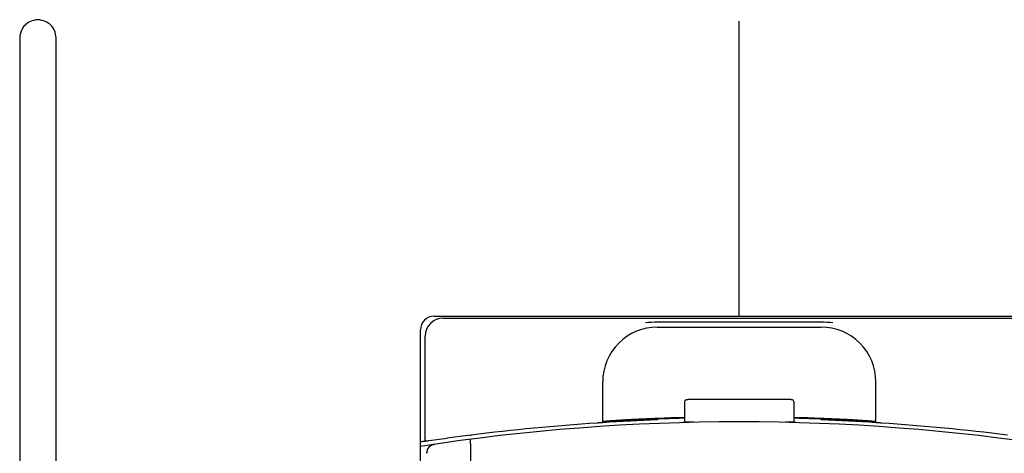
# Model space of a CAD drawing. Header units: millimetres. Extents: x 1117 to 38156, y -1945 to 7303.
# Tile 476 of 656: x 20142 to 20250, y 1832 to 1879. Entities that reach past the tile are written whole.
import ezdxf

# ---------------------------------------------------------------- set-up
doc = ezdxf.new("R2010")
doc.units = ezdxf.units.MM

msp = doc.modelspace()

# ---------------------------------------------------------------- linework, layer by layer
msp.add_line((20220.848, 1846.838), (20220.848, 1879.191))
at = {"color": 7, "linetype": 'Continuous'}
for p, q in [((20141.833, 1877.341), (20141.833, 1055.341)), ((20145.833, 1055.341), (20145.833, 1877.341)), ((20187.348, 1846.838), (20254.348, 1846.838)), ((20188.348, 1846.638), (20253.348, 1846.638)), ((20229.847, 1846.172), (20211.848, 1846.172)), ((20211.848, 1845.638), (20229.848, 1845.638)), ((20185.848, 1676.838), (20185.848, 1845.338)), ((20186.348, 1833.119), (20186.348, 1844.638)), ((20205.848, 1835.166), (20205.848, 1839.638)), ((20235.848, 1835.166), (20235.848, 1839.638)), ((20214.823, 1837.379), (20214.823, 1835.207)), ((20215.487, 1837.69), (20215.34, 1837.688)), ((20215.665, 1837.691), (20215.487, 1837.69)), ((20215.823, 1837.692), (20215.665, 1837.691)), ((20225.952, 1837.692), (20215.823, 1837.692)), ((20226.149, 1837.691), (20225.952, 1837.692)), ((20226.872, 1835.207), (20226.872, 1837.379)), ((20191.299, 1833.78), (20191.397, 1833.793)), ((20186.348, 1833.119), (20186.358, 1833.116)), ((20191.348, 1832.842), (20191.348, 1748.458))]:
    msp.add_line(p, q, dxfattribs=at)
for points in [[(20215.34, 1837.688), (20215.279, 1837.687), (20215.228, 1837.686), (20215.185, 1837.685), (20215.15, 1837.683), (20215.121, 1837.682), (20215.094, 1837.679), (20215.053, 1837.672), (20214.994, 1837.651), (20214.932, 1837.611), (20214.878, 1837.552), (20214.839, 1837.475), (20214.823, 1837.379)], [(20226.872, 1837.379), (20226.871, 1837.393), (20226.852, 1837.486), (20226.809, 1837.563), (20226.75, 1837.621), (20226.687, 1837.657), (20226.629, 1837.674), (20226.593, 1837.68), (20226.564, 1837.682), (20226.531, 1837.684), (20226.49, 1837.685), (20226.441, 1837.687), (20226.382, 1837.688), (20226.313, 1837.689), (20226.149, 1837.691)]]:
    msp.add_lwpolyline(points, dxfattribs=at)
for centre, radius, start, end in [((20187.348, 1845.338), 1.5, 90, 180), ((20188.348, 1844.638), 2, 90, 180), ((20211.848, 1839.638), 6, 89.99512, 180), ((20211.85, 1832.398), 13.774, 90.00646, 95.36065), ((20229.845, 1832.397), 13.776, 84.6396, 89.99274), ((20229.848, 1839.638), 6, 0, 90.00459), ((20220.848, 1605.582), 229.667, 81.23407, 98.76593), ((20220.848, 1599.763), 235.875, 93.79212, 97.17246), ((20220.848, 1599.763), 235.962, 91.46321, 93.64594), ((20220.848, 1599.763), 235.875, 92.18463, 93.6462), ((20220.848, 1599.763), 236.032, 91.46259, 92.18524), ((20214.807, 1834.402), 0.806, 91.63556, 110.94149), ((20220.848, 1613.289), 222.001, 91.29682, 91.5652), ((20220.848, 1613.289), 222.001, 88.4348, 88.70318), ((20220.848, 1599.763), 236.032, 87.81476, 88.53741), ((20220.848, 1599.763), 235.962, 86.35406, 88.53679), ((20226.888, 1834.402), 0.806, 69.05251, 88.36421), ((20220.848, 1599.763), 235.875, 86.3538, 87.81537), ((20220.848, 1599.763), 235.875, 82.82754, 86.20788), ((20220.848, 1599.763), 235.875, 98.3088, 98.53407), ((20220.848, 1599.763), 235.892, 98.40985, 98.53263), ((20187.522, 1831.807), 1, 98.3803, 179.99158)]:
    msp.add_arc(centre, radius, start, end, dxfattribs=at)
msp.add_ellipse((20220.436, 1599.763), major_axis=(235.824, 0), ratio=0.9999985, start_param=1.6946665, end_param=1.7140876, dxfattribs=at)
for points, knots in [([(20143.833, 1879.341), (20143.224, 1879.284), (20142.281, 1878.893), (20141.89, 1877.951), (20141.833, 1877.341)], [0, 0, 0, 0, 0.4999868, 1, 1, 1, 1]), ([(20145.833, 1877.341), (20145.776, 1877.951), (20145.385, 1878.893), (20144.443, 1879.284), (20143.833, 1879.341)], [0, 0, 0, 0, 0.5000053, 1, 1, 1, 1]), ([(20205.848, 1835.166), (20205.848, 1835.166), (20205.846, 1835.166), (20205.844, 1835.165), (20205.84, 1835.165), (20205.833, 1835.164), (20205.82, 1835.163), (20205.8, 1835.161), (20205.775, 1835.159), (20205.745, 1835.157), (20205.71, 1835.154), (20205.654, 1835.15), (20205.576, 1835.144), (20205.474, 1835.137), (20205.363, 1835.13), (20205.286, 1835.125), (20205.248, 1835.122)], [0, 0, 0, 0, 0.001312, 0.0049921, 0.0110578, 0.0194956, 0.0434167, 0.0765838, 0.1186415, 0.1691547, 0.2276785, 0.293634, 0.4451036, 0.6178193, 0.8053773, 1, 1, 1, 1]), ([(20211.848, 1835.624), (20211.457, 1835.609), (20210.692, 1835.577), (20209.749, 1835.532), (20209.029, 1835.494), (20208.525, 1835.465), (20208.054, 1835.437), (20207.619, 1835.409), (20207.225, 1835.383), (20206.875, 1835.359), (20206.574, 1835.336), (20206.353, 1835.319), (20206.203, 1835.306), (20206.111, 1835.298), (20206.032, 1835.291), (20205.968, 1835.284), (20205.917, 1835.278), (20205.884, 1835.274), (20205.865, 1835.271), (20205.856, 1835.269), (20205.851, 1835.268), (20205.848, 1835.267), (20205.848, 1835.266)], [0, 0, 0, 0, 0.1948513, 0.3822339, 0.4708586, 0.5549751, 0.6337585, 0.7064615, 0.7723767, 0.8308785, 0.8813874, 0.9234256, 0.9411306, 0.9565697, 0.969708, 0.9805109, 0.9889476, 0.995004, 0.9971374, 0.9986743, 0.9996185, 1, 1, 1, 1]), ([(20235.848, 1835.266), (20235.848, 1835.267), (20235.844, 1835.268), (20235.839, 1835.269), (20235.83, 1835.271), (20235.811, 1835.274), (20235.778, 1835.278), (20235.727, 1835.284), (20235.663, 1835.291), (20235.584, 1835.298), (20235.492, 1835.306), (20235.342, 1835.319), (20235.121, 1835.336), (20234.82, 1835.359), (20234.47, 1835.383), (20234.076, 1835.409), (20233.641, 1835.437), (20233.17, 1835.465), (20232.666, 1835.494), (20231.946, 1835.532), (20231.003, 1835.577), (20230.238, 1835.609), (20229.848, 1835.624)], [0, 0, 0, 0, 0.0003815, 0.0013257, 0.0028626, 0.004996, 0.0110524, 0.0194891, 0.030292, 0.0434303, 0.0588694, 0.0765744, 0.1186126, 0.1691215, 0.2276233, 0.2935385, 0.3662415, 0.4450249, 0.5291414, 0.6177661, 0.8051487, 1, 1, 1, 1]), ([(20236.448, 1835.122), (20236.409, 1835.125), (20236.332, 1835.13), (20236.221, 1835.137), (20236.119, 1835.144), (20236.041, 1835.15), (20235.985, 1835.154), (20235.95, 1835.157), (20235.92, 1835.159), (20235.895, 1835.161), (20235.875, 1835.163), (20235.862, 1835.164), (20235.855, 1835.165), (20235.851, 1835.165), (20235.849, 1835.166), (20235.848, 1835.166), (20235.848, 1835.166)], [0, 0, 0, 0, 0.1946226, 0.3821829, 0.5549025, 0.7063722, 0.7723265, 0.8308495, 0.8813613, 0.9234174, 0.9565835, 0.9805043, 0.988942, 0.9950078, 0.998688, 1, 1, 1, 1]), ([(20186.76, 1833.17), (20186.708, 1833.163), (20186.632, 1833.152), (20186.537, 1833.139), (20186.478, 1833.13), (20186.43, 1833.124), (20186.397, 1833.12), (20186.378, 1833.117), (20186.368, 1833.116), (20186.362, 1833.116), (20186.359, 1833.115), (20186.358, 1833.116)], [0, 0, 0, 0, 0.3904699, 0.5617261, 0.7100722, 0.8312328, 0.9216843, 0.9543982, 0.978449, 0.9936905, 1, 1, 1, 1]), ([(20186.542, 1831.81), (20186.542, 1831.928), (20186.585, 1832.167), (20186.77, 1832.478), (20187.052, 1832.706), (20187.281, 1832.782), (20187.398, 1832.799)], [0, 0, 0, 0, 0.2504405, 0.5006051, 0.750426, 1, 1, 1, 1]), ([(20191.347, 1832.854), (20191.339, 1832.917), (20191.329, 1833.007), (20191.32, 1833.122), (20191.317, 1833.195), (20191.316, 1833.254), (20191.318, 1833.301), (20191.322, 1833.327), (20191.328, 1833.343), (20191.333, 1833.344)], [0, 0, 0, 0, 0.3799863, 0.5508541, 0.7002427, 0.8229191, 0.9148788, 0.973297, 1, 1, 1, 1])]:
    msp.add_open_spline(points, degree=3, knots=knots, dxfattribs=at)
msp.add_open_spline([(20191.348, 1832.842), (20191.348, 1832.846), (20191.348, 1832.85), (20191.346, 1832.854)], degree=3, dxfattribs=at)

doc.saveas('drawing.dxf')
